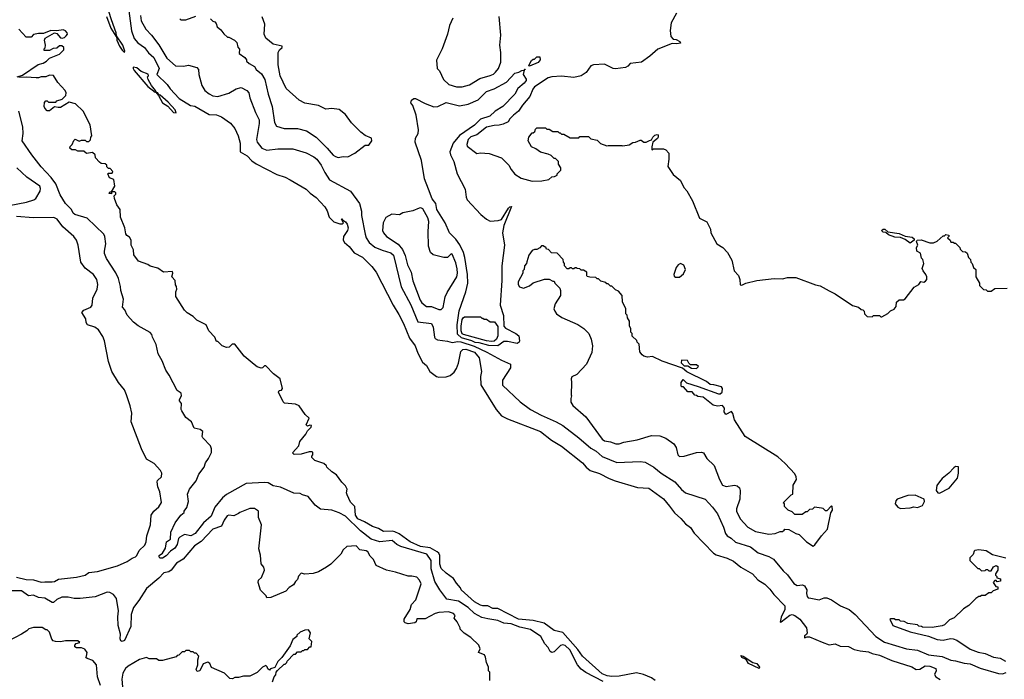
# Model space of a CAD drawing. Extents: x 2210602 to 2357277, y 510288 to 673808.
# Tile 321 of 464: x 2338021 to 2346042, y 587426 to 592802. Entities that reach past the tile are written whole.
import ezdxf

# ---------------------------------------------------------------- set-up
doc = ezdxf.new("R2010")
doc.units = 0

msp = doc.modelspace()

# ---------------------------------------------------------------- linework, layer by layer
at = {"layer": '0CON05XD'}
for points in [[(2338906.2, 592915), (2338932.3, 592712.3), (2338955, 592647.5), (2338982.3, 592612.3), (2339036.7, 592575), (2339071.4, 592531.4), (2339115, 592492.5), (2339158, 592405), (2339137.5, 592355), (2339222.5, 592275), (2339247, 592237), (2339320.7, 592160.7), (2339413, 592103), (2339447, 592097), (2339565, 592030), (2339625, 592027.5)], [(2338727.3, 592827.3), (2338765, 592733.1), (2338805, 592667.5), (2338810, 592670), (2338807.1, 592695), (2338769.8, 592799.8), (2338748.5, 592868.5)], [(2339005.3, 592835), (2339011.9, 592791.9), (2339048.5, 592725), (2339095.5, 592675), (2339155, 592595.7), (2339218.7, 592488.7), (2339290, 592425), (2339355, 592423.2), (2339395, 592430), (2339465, 592413.3), (2339478.8, 592395), (2339480, 592355), (2339504.4, 592265), (2339530.6, 592225), (2339565, 592196.4), (2339595, 592182.1), (2339634.6, 592175.4), (2339725, 592202.7), (2339785, 592239.4), (2339825, 592248), (2339872.5, 592225), (2339886.7, 592205), (2339896.2, 592165), (2339942.5, 592045), (2339972.9, 591985), (2339972.9, 591955), (2339950.6, 591825), (2339956.9, 591805), (2339993.7, 591753.7), (2340035, 591738.9), (2340125, 591749.6), (2340245, 591748.8), (2340355, 591716.2), (2340416.7, 591685), (2340441.2, 591665), (2340476.6, 591616.6), (2340505.6, 591555.6), (2340545, 591496.2), (2340715, 591403.3), (2340790, 591305), (2340805, 591240), (2340805.8, 591205.8), (2340834.4, 591054.4), (2340844.2, 591025), (2340868, 590985), (2340915, 590948.6), (2340973.4, 590923.4), (2341045, 590902.5), (2341065, 590883.3), (2341128.9, 590625), (2341208.7, 590478.7), (2341265, 590340), (2341375, 590324.5), (2341389.1, 590295), (2341400, 590215), (2341404.7, 590204.7), (2341425, 590191.8), (2341505, 590181.5), (2341545, 590170), (2341591.2, 590178.8), (2341615, 590176.2), (2341722.3, 590142.3), (2341826.5, 590093.5), (2341945, 590026.7), (2342020, 589995), (2342020, 589965), (2341954, 589865), (2341955, 589822.5), (2342098.3, 589688.3), (2342183.3, 589625), (2342267.8, 589577.8), (2342392, 589525), (2342445.3, 589495.3), (2342576, 589395), (2342675, 589309.2), (2342716.2, 589286.2), (2342765, 589242.5), (2342885, 589192.5), (2343075, 589200), (2343116.4, 589196.4), (2343187.5, 589155), (2343245.7, 589105.7), (2343358.8, 589035), (2343412.4, 588972.4), (2343445.6, 588945.6), (2343605, 588893.8), (2343665, 588830), (2343704.2, 588774.2), (2343754.2, 588665), (2343770.6, 588615), (2343784.3, 588595), (2343816.1, 588576.1), (2343852.6, 588542.6), (2343975, 588506.7), (2344037.6, 588457.6), (2344125, 588426.9), (2344162, 588405), (2344239.2, 588309.2), (2344275, 588277.5), (2344326.3, 588206.3), (2344355, 588189.4), (2344396.7, 588196.7), (2344415, 588188.8), (2344434, 588155), (2344430, 588125), (2344435, 588100), (2344445, 588088.8), (2344465, 588088), (2344535, 588072.5), (2344575, 588090), (2344595, 588090), (2344635, 588073.8), (2344707.5, 588025), (2344777.5, 587995), (2344826.7, 587955), (2344995.5, 587775.5), (2345065, 587727.8), (2345245, 587675.6), (2345335, 587664.5), (2345425, 587625.5), (2345535, 587612.5), (2345605, 587581.4), (2345645, 587576.9), (2345715, 587557.3), (2345765, 587553.1), (2345845, 587517.5), (2345995, 587472), (2346028.3, 587471.7), (2346058.3, 587481.7)], [(2339325, 592810), (2339335, 592800), (2339375, 592800), (2339455, 592830)], [(2339575, 592810), (2339595, 592790), (2339610, 592785), (2339621.7, 592771.7), (2339630, 592745), (2339660, 592720), (2339685, 592687.5), (2339715, 592660), (2339725, 592660), (2339770, 592635), (2339790, 592615), (2339798.3, 592578.3), (2339811.7, 592561.7), (2339810, 592525), (2339855, 592492.5), (2339870, 592475), (2339870, 592465), (2339890, 592445), (2339935, 592420), (2339947.5, 592395), (2339990.7, 592360.7), (2340019.2, 592315), (2340044.4, 592194.4), (2340078, 592095), (2340097.5, 591965), (2340113.3, 591935), (2340175, 591916.2), (2340283.9, 591913.9), (2340357.5, 591895), (2340436.7, 591845), (2340525, 591756), (2340575, 591698.8), (2340595, 591686.7), (2340615, 591680), (2340655, 591686.7), (2340695, 591683.3), (2340750, 591715), (2340835, 591780), (2340865, 591780), (2340890, 591815), (2340887.5, 591835), (2340835, 591857.5), (2340800, 591885), (2340725, 591960), (2340675, 592030), (2340625, 592070), (2340565, 592077.5), (2340515, 592072.5), (2340455, 592102.5), (2340345, 592122.5), (2340297, 592147), (2340190.7, 592240.7), (2340142.5, 592345), (2340127.5, 592435), (2340127.5, 592535), (2340137.5, 592555), (2340160, 592575), (2340160, 592585), (2340085, 592602.5), (2340025, 592650), (2340012.5, 592685), (2340017.5, 592765), (2339997.5, 592825)], [(2341550, 592815), (2341522.5, 592755), (2341506.4, 592683.6), (2341462.5, 592565), (2341417, 592473), (2341423, 592403), (2341440, 592385), (2341472.5, 592315), (2341517.5, 592275), (2341580, 592255), (2341625, 592254), (2341685, 592271.2), (2341768.3, 592321.7), (2341855, 592347.1), (2341880.9, 592359.1), (2341898, 592375), (2341922, 592405), (2341940, 592455), (2341941.2, 592535), (2341933.3, 592595), (2341940, 592675), (2341927, 592827)], [(2343371.2, 592855), (2343328.8, 592775), (2343318.8, 592715), (2343326.7, 592665), (2343344.2, 592644.2), (2343369.7, 592639.7), (2343400, 592625), (2343405, 592610), (2343373.9, 592603.9), (2343335, 592606.7), (2343218.3, 592561.7), (2343155, 592503.8), (2343086.7, 592455), (2342995, 592446), (2342975, 592422), (2342955, 592411.1), (2342875, 592401.8), (2342854.6, 592404.6), (2342785, 592438.5), (2342695, 592434.4), (2342674.3, 592425), (2342635, 592371.1), (2342595, 592344.6), (2342535, 592330), (2342435, 592340.3), (2342355, 592335.4), (2342325, 592327.1), (2342215.5, 592255), (2342200, 592235), (2342177.1, 592175), (2342116, 592105), (2342084.3, 592055.7), (2342043.3, 592025), (2342013.3, 591995), (2341999.3, 591970.7), (2341958.3, 591951.7), (2341928.3, 591941.7), (2341885, 591939.2), (2341825, 591925.6), (2341745.5, 591864.5), (2341695, 591846.9), (2341673.8, 591825), (2341662.5, 591785), (2341665, 591770), (2341745, 591712.5), (2341775, 591717.5), (2341845, 591712.5), (2341947, 591677), (2342006.4, 591616.4), (2342025, 591580), (2342053.6, 591543.6), (2342105, 591510), (2342195, 591486.7), (2342275, 591487.5), (2342331.7, 591498.3), (2342355, 591520), (2342377, 591523), (2342400, 591535), (2342400, 591545), (2342430, 591575), (2342430, 591595), (2342410, 591625), (2342410, 591645), (2342385, 591670), (2342375, 591670), (2342350, 591695), (2342327, 591707), (2342263, 591723), (2342225, 591750), (2342190, 591765), (2342162.5, 591815), (2342170, 591845), (2342195, 591880), (2342205, 591880), (2342218.3, 591891.7), (2342221.7, 591908.3), (2342235, 591920), (2342305, 591920), (2342315, 591910), (2342335, 591910), (2342365, 591890), (2342405, 591890), (2342415, 591880), (2342425, 591880), (2342435, 591870), (2342455, 591870), (2342505, 591840), (2342575, 591840), (2342585, 591850), (2342655, 591850), (2342675, 591830), (2342725, 591820), (2342753, 591793), (2342805, 591772.5), (2342815, 591777.5), (2342925, 591777.5), (2342935, 591772.5), (2342985, 591782.5), (2343015, 591800), (2343037, 591803), (2343075, 591820), (2343085, 591820), (2343105, 591802.5), (2343125, 591803.3), (2343151.7, 591818.3), (2343168.3, 591821.7), (2343177.5, 591845), (2343195, 591860), (2343215, 591866.2), (2343222.5, 591862.5), (2343223.3, 591845), (2343216.1, 591833.9), (2343180, 591805), (2343170, 591765), (2343171.7, 591741.7), (2343185, 591750), (2343265, 591750), (2343285, 591740), (2343310, 591715), (2343310, 591665), (2343300, 591605), (2343345, 591540), (2343405, 591490), (2343432.5, 591435), (2343456.1, 591406.1), (2343502.5, 591325), (2343560, 591185), (2343617.5, 591155), (2343647.5, 591095), (2343652.5, 591065), (2343700, 590975), (2343750, 590945), (2343787.5, 590905), (2343821.7, 590841.7), (2343842.5, 590755), (2343877, 590717), (2343887.5, 590685), (2343890.7, 590640.7), (2343905, 590637.5), (2343935, 590654), (2344025, 590676.7), (2344167.7, 590692.3), (2344235, 590690.8), (2344275, 590700), (2344345, 590700), (2344505, 590640), (2344541.7, 590631.7), (2344615, 590593.3)], [(2338000, 592335), (2338045, 592350), (2338173, 592437), (2338211.7, 592448.3), (2338240, 592465), (2338263, 592487), (2338345, 592520), (2338380, 592555), (2338380, 592575), (2338365, 592590), (2338345, 592590), (2338325, 592570), (2338293, 592567), (2338265, 592550), (2338221.7, 592551.7), (2338220, 592565), (2338227.5, 592572.5), (2338231.2, 592595), (2338222.9, 592635), (2338228.3, 592651.7), (2338305, 592694), (2338325, 592688.8), (2338355, 592653.3), (2338368.3, 592651.7), (2338385, 592656.7), (2338399.5, 592670.5), (2338410, 592685), (2338408.8, 592695), (2338395, 592711.2), (2338375, 592718.8), (2338325, 592710), (2338275, 592712.5), (2338215, 592690), (2338175, 592690), (2338135, 592680), (2338115, 592660), (2338075, 592660), (2338013.9, 592723.9)], [(2338875, 592534), (2338878.1, 592545), (2338861.4, 592595), (2338810, 592670), (2338813.8, 592635), (2338835, 592586), (2338855, 592552.9), (2338875, 592534)], [(2342175, 592422.5), (2342170, 592425), (2342172.5, 592435), (2342190.7, 592469.3), (2342205, 592480), (2342215, 592480), (2342235, 592500), (2342258.3, 592498.3), (2342260, 592475), (2342245, 592452.5), (2342175, 592422.5)], [(2339125, 592211.2), (2339132.5, 592215), (2339128.8, 592225), (2339095, 592266.7), (2339066.7, 592315), (2339063.3, 592335), (2339070, 592345), (2339068.3, 592358.3), (2339010.9, 592380.9), (2338975, 592410.8), (2338946.2, 592413.8), (2338944.5, 592405), (2338955, 592388.6), (2339065, 592258.5), (2339125, 592211.2)], [(2338335, 592087.5), (2338305, 592092.5), (2338265, 592060), (2338245, 592060), (2338225, 592080), (2338220, 592095), (2338223, 592127), (2338235, 592140), (2338245, 592140), (2338255, 592130), (2338315, 592130), (2338325, 592140), (2338367, 592153), (2338397, 592183), (2338400, 592205), (2338392.5, 592225), (2338330.7, 592290.7), (2338296.1, 592346.1), (2338265, 592348.8), (2338235, 592336.2), (2338195, 592336.7), (2338175, 592327.5), (2338155, 592326.7), (2338075, 592333.3), (2338015, 592330)], [(2341915, 590143.8), (2341843.5, 590146.5), (2341765, 590168.7), (2341731.9, 590171.9), (2341705.1, 590185.1), (2341619.6, 590209.6), (2341588.5, 590238.5), (2341584.5, 590315), (2341600.3, 590429.7), (2341654.8, 590585), (2341671.6, 590655), (2341667.8, 590725), (2341646.1, 590865), (2341635.7, 590905), (2341606.3, 590966.3), (2341575, 591011.8), (2341522.1, 591065), (2341487.4, 591145), (2341420, 591255), (2341411.9, 591305), (2341381.5, 591341.5), (2341351.4, 591421.4), (2341319.4, 591505), (2341293.3, 591655), (2341242, 591805), (2341246.2, 591835), (2341268, 591875), (2341271.2, 591905), (2341250, 592025), (2341223.6, 592103.6), (2341206.7, 592125), (2341213.8, 592145), (2341230.9, 592159.1), (2341245, 592160), (2341325, 592118.6), (2341395, 592091.9), (2341426.7, 592095), (2341495, 592126.7), (2341605, 592100), (2341674.5, 592114.5), (2341755, 592148.2), (2341825, 592215.6), (2341885, 592237.3), (2341987.8, 592292.2), (2342054.2, 592365.8), (2342087, 592373), (2342113, 592387), (2342130, 592390), (2342135, 592400), (2342140, 592395), (2342130, 592390), (2342122.5, 592355), (2342147, 592317), (2342146.7, 592305), (2342131.2, 592285), (2342078.6, 592241.4), (2342055.8, 592195), (2341955.8, 592094.2), (2341894, 592056), (2341850, 592015), (2341775, 591990.4), (2341725, 591942.9), (2341602.9, 591857.1), (2341552.5, 591795), (2341526.4, 591725), (2341529.8, 591699.8), (2341556.4, 591646.4), (2341585, 591546.7), (2341650.9, 591420.9), (2341657.8, 591355), (2341665.7, 591335), (2341776.9, 591215), (2341825, 591175.8), (2341855, 591160.8), (2341920, 591165), (2341945.7, 591174.3), (2342003.9, 591266.1), (2342015, 591276.9), (2342028.3, 591278.3), (2341966.2, 591123.8), (2341953.6, 591065), (2341970.4, 590965), (2341948, 590795), (2341948.7, 590675), (2341934.7, 590475), (2341962.1, 590392.1), (2341965, 590304), (2341978.3, 590288.3), (2342062.5, 590245), (2342087.5, 590225), (2342092.5, 590185), (2342090, 590175), (2342075, 590163.3), (2341995, 590178.6), (2341965, 590178.1), (2341915, 590143.8)], [(2339295, 592044), (2339287.3, 592067.3), (2339229.5, 592129.5), (2339165, 592186.7), (2339151.7, 592191.7), (2339145.7, 592205.7), (2339130, 592210), (2339153.3, 592183.3), (2339185, 592124.6), (2339228.3, 592098.3), (2339275, 592046), (2339295, 592044)], [(2343198.1, 587415), (2343167.8, 587437.8), (2343104, 587465), (2343045, 587479.1), (2342905, 587450.3), (2342845, 587449.4), (2342806, 587455), (2342765, 587470.7), (2342605, 587614.4), (2342569, 587669), (2342445, 587806.2), (2342375, 587824), (2342292.4, 587882.4), (2342205, 587906), (2342083.3, 587915), (2341915, 588002.5), (2341875, 588002.5), (2341835, 588024.2), (2341795, 588024.4), (2341775, 588030.6), (2341725, 588058.1), (2341618.8, 588155), (2341612.3, 588172.3), (2341578.3, 588208.3), (2341555, 588248.8), (2341495, 588290), (2341455, 588330), (2341444.6, 588365), (2341443.8, 588433.8), (2341434.6, 588454.6), (2341422.9, 588465), (2341365, 588498.5), (2341285, 588507.3), (2341200.8, 588545), (2341111.8, 588611.8), (2341078.4, 588628.4), (2341055, 588633.2), (2340985, 588629.4), (2340945, 588656), (2340895, 588670), (2340829.7, 588709.7), (2340775, 588733.6), (2340755.5, 588765), (2340750, 588835), (2340715, 588870), (2340688.3, 588928.3), (2340683.8, 588945), (2340688.8, 588975), (2340675, 589002.5), (2340645, 589032.5), (2340603, 589093), (2340565, 589116.7), (2340522.5, 589155), (2340520, 589165), (2340500, 589185), (2340425, 589210), (2340400, 589235), (2340400, 589245), (2340410, 589255), (2340410, 589275), (2340405, 589280), (2340379.3, 589280.7), (2340315, 589260), (2340258.3, 589258.3), (2340243, 589273), (2340295, 589330), (2340303.3, 589365), (2340352.5, 589425), (2340365, 589450), (2340395, 589480), (2340397.5, 589495), (2340385, 589497.5), (2340365, 589490), (2340355, 589500), (2340380, 589555), (2340347.5, 589585), (2340297.5, 589655), (2340268.3, 589668.3), (2340177.5, 589677.5), (2340167, 589687), (2340130, 589765), (2340135, 589780), (2340155, 589782.5), (2340161.2, 589795), (2340142.5, 589875), (2340087.5, 589915), (2340025, 589980), (2340015, 589980), (2340000, 589965), (2339987, 589963), (2339955, 589973.8), (2339931.2, 589991.2), (2339850.7, 590060.7), (2339775, 590157.5), (2339753, 590157), (2339728.3, 590131.7), (2339705, 590130), (2339670, 590145), (2339635, 590180), (2339625, 590180), (2339610, 590215), (2339562.5, 590265), (2339540, 590315), (2339465, 590352.5), (2339435, 590382.5), (2339385, 590412.5), (2339363.9, 590433.9), (2339293.3, 590545), (2339292.5, 590585), (2339302.5, 590605), (2339298.3, 590628.3), (2339290.7, 590640.7), (2339286.7, 590676.7), (2339260, 590705), (2339270, 590735), (2339265, 590750), (2339193, 590743), (2339147.7, 590777.7), (2339085, 590792.5), (2339065, 590807.5), (2338990, 590835), (2338950, 590885), (2338947.5, 590925), (2338930, 590965), (2338930, 591005), (2338915, 591030), (2338895, 591042.5), (2338886.4, 591056.4), (2338878.8, 591105), (2338842.9, 591192.9), (2338838.8, 591255), (2338813.9, 591293.9), (2338792.5, 591345), (2338790, 591365), (2338805, 591380), (2338805, 591390), (2338795, 591400), (2338770, 591400), (2338768.3, 591381.7), (2338750, 591385), (2338755, 591400), (2338770, 591400), (2338796.7, 591445), (2338788.3, 591498.3), (2338753.6, 591513.6), (2338740, 591545), (2338745, 591550), (2338775, 591550), (2338780, 591565), (2338758.3, 591588.3), (2338745, 591590), (2338731.7, 591601.7), (2338730, 591615), (2338718.3, 591628.3), (2338685, 591630), (2338671.7, 591641.7), (2338640, 591675), (2338635, 591700), (2338615, 591720), (2338565, 591710), (2338545, 591730), (2338495, 591730), (2338475, 591740), (2338445, 591742.5), (2338430, 591755), (2338431.7, 591768.3), (2338450, 591785), (2338461.7, 591818.3), (2338473, 591827), (2338505, 591812.5), (2338525, 591820), (2338555, 591820), (2338565, 591810), (2338585, 591810), (2338597, 591823), (2338600, 591845), (2338610, 591855), (2338595.7, 591945.7), (2338538.8, 592055), (2338475, 592116.7), (2338425, 592130), (2338355, 592087.5), (2338335, 592087.5)], [(2342775, 587408.7), (2342632.6, 587482.6), (2342595, 587508.9), (2342566.2, 587545), (2342501.8, 587665), (2342465, 587700.4), (2342445, 587706.2), (2342427.5, 587702.5), (2342375, 587650), (2342355, 587644), (2342342.1, 587652.1), (2342326.2, 587685), (2342299.2, 587715), (2342267.1, 587775), (2342183.2, 587833.2), (2342095, 587851.9), (2342025, 587878.8), (2341965, 587884.6), (2341915, 587904.5), (2341835, 587918.5), (2341785, 587930.8), (2341725, 587962.5), (2341675, 588010.8), (2341595, 588061.6), (2341500, 588080), (2341444.1, 588154.1), (2341402.4, 588222.4), (2341373.3, 588325), (2341373.1, 588393.1), (2341336.9, 588445), (2341125, 588508.2), (2341094.3, 588524.3), (2341055, 588558.2), (2340955, 588545.3), (2340885, 588568.9), (2340796.1, 588635), (2340674.2, 588755), (2340625, 588782.9), (2340565, 588804), (2340471.9, 588811.9), (2340428.8, 588845), (2340372.5, 588915), (2340325, 588928.8), (2340305, 588941.2), (2340255, 588943.8), (2340145, 588990.8), (2340085, 589002.9), (2340045, 589026.2), (2340015, 589030), (2339865, 589021.4), (2339705, 588932.2), (2339672.9, 588905), (2339611.4, 588828.6), (2339580, 588755), (2339519.1, 588700.9), (2339450.6, 588615), (2339415, 588595.7), (2339365, 588605.7), (2339326.2, 588585), (2339315.7, 588574.3), (2339303.8, 588525), (2339286.3, 588493.7), (2339250.9, 588469.1), (2339215, 588432), (2339185, 588414), (2339162.3, 588412.3), (2339156.7, 588425), (2339156.7, 588435), (2339183.3, 588455), (2339210, 588495), (2339217.5, 588545), (2339250.7, 588569.3), (2339252.5, 588625), (2339288.9, 588701.1), (2339333.8, 588765), (2339360, 588785), (2339360, 588795), (2339383.8, 588825), (2339397.5, 588875), (2339388.8, 588935), (2339403.3, 588975), (2339457.6, 589042.4), (2339481.2, 589098.8), (2339523.3, 589155), (2339535, 589190), (2339560, 589225), (2339582.5, 589275), (2339582.5, 589305), (2339575, 589330), (2339512.5, 589395), (2339507.5, 589405), (2339512.5, 589445), (2339491.7, 589461.7), (2339443.6, 589473.6), (2339420, 589525), (2339375, 589560), (2339343, 589613), (2339337.5, 589625), (2339340, 589675), (2339322.5, 589695), (2339323, 589707), (2339340, 589735), (2339337, 589757), (2339305, 589780), (2339240, 589905), (2339212.5, 589945), (2339181.7, 590021.7), (2339148.3, 590078.3), (2339132.5, 590155), (2339103.3, 590215), (2339097.5, 590235), (2339083, 590253), (2338986.4, 590306.4), (2338947, 590337), (2338897.5, 590395), (2338877, 590437), (2338858.3, 590458.3), (2338866.7, 590525), (2338843.8, 590595), (2338843.6, 590626.4), (2338826.2, 590693.8), (2338805, 590738.8), (2338728, 590855), (2338712.5, 590895), (2338710.8, 590915), (2338724, 590975), (2338716, 591035), (2338706.2, 591055), (2338571.2, 591185), (2338470, 591215), (2338458, 591225), (2338444, 591255), (2338395, 591304), (2338350.8, 591375), (2338315.4, 591465.4), (2338278.1, 591515), (2338195, 591602.5), (2338121.3, 591701.3), (2338042, 591815), (2338050, 591875), (2338047.9, 591927.9), (2338015.5, 592055.5)], [(2339625, 592027.5), (2339665, 592010), (2339739.3, 591959.3), (2339772.5, 591915), (2339800, 591855), (2339816.2, 591795), (2339817.5, 591725), (2339872.9, 591692.9), (2339911.7, 591651.7), (2339947.3, 591627.3), (2340115, 591540), (2340185, 591517.5), (2340225, 591497.5), (2340355, 591420), (2340387, 591387), (2340435, 591352.5), (2340506.4, 591276.4), (2340526.7, 591245), (2340543, 591193), (2340580, 591155), (2340628.3, 591138.3), (2340651.7, 591138.3), (2340660, 591145), (2340642.5, 591175), (2340645, 591180), (2340650, 591170), (2340675, 591153.3), (2340690, 591135), (2340697.5, 591105), (2340692.5, 591085), (2340660, 591035), (2340656.1, 591006.1), (2340665.9, 590985.9), (2340705, 590953.8), (2340745, 590902.5), (2340815, 590866.9), (2340890.4, 590790.4), (2340923.8, 590745), (2341063.5, 590475), (2341109.7, 590399.7), (2341148, 590325), (2341195.8, 590205.8), (2341243.8, 590145), (2341263.3, 590085), (2341301.7, 590011.7), (2341335, 589982.5), (2341362.5, 589935), (2341417.5, 589895), (2341435, 589889.2), (2341495, 589890), (2341527.8, 589902.2), (2341560.9, 589929.1), (2341580, 589960), (2341596.8, 590003.2), (2341615, 590096.7), (2341630, 590115), (2341655, 590116.4), (2341725, 590091.5), (2341764, 590045), (2341782.5, 589935), (2341776.2, 589895), (2341778.8, 589825), (2341902, 589625), (2341945, 589574), (2341995, 589547.5), (2342262.5, 589445), (2342353.3, 589375), (2342435, 589326), (2342605, 589190), (2342635, 589153.8), (2342667.3, 589127.3), (2342745, 589104), (2342822.1, 589062.1), (2342873, 589043), (2343055, 588990), (2343145, 588983.3), (2343265, 588896.7), (2343315, 588836.7), (2343355, 588782.5), (2343407.7, 588737.7), (2343445, 588692.5), (2343485, 588662.5), (2343516.1, 588616.1), (2343673.8, 588455), (2343695, 588440.8), (2343785, 588412.5), (2343835, 588388), (2343895, 588340), (2343990, 588285), (2344035, 588236.7), (2344090.5, 588200.5), (2344131.7, 588161.7), (2344165, 588116.7), (2344254, 588025), (2344252.9, 587995), (2344225, 587933.3), (2344215, 587892.5), (2344225, 587894.2), (2344295, 587949.5), (2344315, 587953.5), (2344335, 587945.4), (2344375, 587916.5), (2344430.8, 587845), (2344436.4, 587803.6), (2344430, 587790), (2344415, 587780), (2344413.3, 587765), (2344437, 587773), (2344455, 587771.2), (2344558.3, 587728.3), (2344615, 587707.5), (2344665, 587715.7), (2344705, 587695.6), (2344772.7, 587692.7), (2344819.3, 587669.3), (2344866.9, 587656.9), (2344935, 587649.1), (2344965, 587635.5), (2345025, 587622.3), (2345125, 587579.1), (2345288.7, 587528.7), (2345325, 587506.5), (2345355, 587508.1), (2345397.5, 587535), (2345435, 587533.3), (2345483.6, 587513.6), (2345487.5, 587495), (2345473.3, 587465), (2345483.3, 587445), (2345520, 587425)], [(2337935, 591286.9), (2338076.7, 591315), (2338137.5, 591335), (2338152.5, 591345), (2338188.8, 591405), (2338192, 591425), (2338185, 591446.2), (2338079.7, 591519.7), (2337999.2, 591595)], [(2341455, 590440), (2341470, 590455), (2341487.7, 590542.3), (2341502.3, 590577.7), (2341582.5, 590705), (2341588, 590735), (2341585, 590770), (2341575, 590820), (2341545, 590890), (2341535, 590892.5), (2341505, 590862.5), (2341475, 590863.3), (2341390, 590885), (2341367.5, 590905), (2341351.2, 590955), (2341348, 591075), (2341353.6, 591156.4), (2341345, 591187.5), (2341305, 591260), (2341288.3, 591268.3), (2341276.7, 591266.7), (2341225, 591243.3), (2341143.6, 591226.4), (2341115, 591212.5), (2341053, 591217), (2341005, 591190), (2340982.5, 591145), (2340977.5, 591085), (2340983.8, 591065), (2341010, 591035), (2341105, 590971.9), (2341139.1, 590929.1), (2341160.9, 590880.9), (2341180.5, 590805), (2341210.9, 590745), (2341224.6, 590674.6), (2341284.3, 590515), (2341297.5, 590495), (2341335, 590464.2), (2341375, 590463.8), (2341435, 590440), (2341455, 590440)], [(2337995, 588258.6), (2338075, 588238.6), (2338135, 588237.8), (2338195, 588218), (2338225, 588219.4), (2338285, 588220), (2338305, 588224.2), (2338336.8, 588243.2), (2338485, 588258.9), (2338554, 588276), (2338585, 588297.1), (2338655, 588304.5), (2338818.3, 588351.7), (2338898, 588385), (2338936.7, 588413.3), (2338965.7, 588425), (2338976.4, 588435), (2338994, 588476), (2339041.2, 588518.8), (2339051.2, 588545), (2339055.8, 588595), (2339088, 588685), (2339092.5, 588765), (2339113.4, 588796.6), (2339155, 588831.2), (2339176.1, 588866.1), (2339162, 588955), (2339146.2, 588995), (2339140, 589035), (2339144.1, 589045.9), (2339176.7, 589075), (2339180, 589105), (2339168.3, 589128.3), (2339117.5, 589185), (2339055, 589221.2), (2339014.5, 589304.5), (2338928.8, 589525), (2338933.8, 589595), (2338921.2, 589655), (2338891.2, 589745), (2338874.1, 589784.1), (2338826.2, 589845), (2338771.2, 589935), (2338743.8, 590015), (2338711.2, 590185), (2338699.5, 590219.5), (2338663.3, 590275), (2338632.5, 590295), (2338573.3, 590315), (2338563.8, 590335), (2338561.2, 590365), (2338526.7, 590415), (2338545, 590433.8), (2338600.3, 590459.7), (2338612, 590475), (2338617.3, 590532.7), (2338651.2, 590605), (2338658, 590645), (2338648.8, 590685), (2338623.3, 590725), (2338555, 590777.5), (2338518.8, 590825), (2338498, 590965), (2338484.2, 591004.2), (2338463.3, 591035), (2338373.3, 591113.3), (2338326.3, 591176.3), (2338299.3, 591189.3), (2338135, 591188.2), (2337995, 591197.5)], [(2344615, 590593.3), (2344665, 590567.5), (2344805, 590473.3), (2344855, 590460), (2344875, 590440), (2344888.3, 590438.3), (2344900, 590425), (2344902.5, 590405), (2344925, 590382.5), (2344965, 590380), (2344975, 590390), (2345025, 590390), (2345035, 590380), (2345045, 590380), (2345093, 590407), (2345115, 590430), (2345145, 590442.5), (2345160, 590465), (2345165, 590500), (2345185, 590517.5), (2345221.7, 590518.3), (2345235, 590527.5), (2345307, 590623), (2345345, 590642.5), (2345363, 590667), (2345385, 590662.5), (2345400, 590670), (2345410, 590685), (2345411.2, 590705), (2345403.3, 590725), (2345380, 590755), (2345372.5, 590775), (2345387.5, 590815), (2345377, 590847), (2345368.3, 590858.3), (2345358.3, 590898.3), (2345330, 590915), (2345327.5, 590945), (2345337.5, 590965), (2345327.5, 590995), (2345332.5, 591005), (2345365, 591006.7), (2345435, 590982.5), (2345466.4, 590983.6), (2345493.6, 590996.4), (2345545, 591040), (2345555, 591040), (2345565, 591050), (2345590, 591045), (2345590, 591035), (2345580, 591025), (2345600, 591005), (2345605, 590990), (2345625, 590990), (2345635, 590980), (2345645, 590980), (2345680, 590945), (2345681.7, 590931.7), (2345701.7, 590911.7), (2345725, 590910), (2345738.3, 590898.3), (2345750, 590865), (2345767, 590847), (2345770, 590825), (2345780, 590815), (2345791.7, 590781.7), (2345810, 590765), (2345810, 590705), (2345840, 590655), (2345840, 590635), (2345871.7, 590601.7), (2345895, 590600), (2345905, 590590), (2345935, 590590), (2345965, 590610), (2346065, 590612.5)], [(2345275, 590980), (2345235, 591010), (2345196.4, 591026.4), (2345150.7, 591030.7), (2345098.3, 591048.3), (2345077.5, 591067.5), (2345055, 591070), (2345042.5, 591085), (2345054.2, 591095.8), (2345070, 591095), (2345092.5, 591072.5), (2345185, 591059.2), (2345235, 591036.7), (2345290, 591030), (2345306.7, 591015), (2345307.5, 591005), (2345275, 590980)], [(2344485, 588510), (2344499.3, 588520.7), (2344552.5, 588595), (2344601.7, 588648.3), (2344628.3, 588781.7), (2344642.5, 588805), (2344640, 588835), (2344635, 588840), (2344595, 588800), (2344585, 588800), (2344567, 588817), (2344551.7, 588821.7), (2344495, 588830), (2344478.3, 588811.7), (2344455, 588810), (2344435, 588790), (2344425, 588790), (2344395, 588770), (2344335, 588770), (2344315, 588790), (2344280, 588805), (2344250, 588835), (2344250, 588855), (2344240, 588865), (2344305, 588930), (2344320, 588935), (2344323, 589007), (2344350, 589055), (2344347, 589077), (2344335, 589100), (2344257.5, 589185), (2344198.3, 589238.3), (2343930, 589405), (2343845, 589540), (2343831.7, 589591.7), (2343818.3, 589608.3), (2343773.9, 589583.9), (2343758.8, 589605), (2343762.5, 589635), (2343745, 589657.5), (2343705, 589652.5), (2343669.3, 589659.3), (2343590, 589725), (2343545, 589730), (2343535, 589740), (2343521.7, 589741.7), (2343498.3, 589768.3), (2343465, 589770), (2343428.3, 589808.3), (2343415, 589810), (2343410, 589815), (2343410, 589845), (2343425, 589870), (2343453, 589843), (2343547.5, 589812.5), (2343715, 589752.5), (2343727, 589753), (2343742.5, 589765), (2343746.7, 589795), (2343738.3, 589808.3), (2343675, 589826.2), (2343645, 589827.5), (2343615, 589852.5), (2343455, 589932.5), (2343421.7, 589961.7), (2343255, 590020), (2343176.4, 590056.4), (2343135, 590052.5), (2343105, 590060), (2343090.7, 590070.7), (2343073.8, 590095), (2343067, 590157), (2343050, 590175), (2343048.3, 590188.3), (2343011.7, 590221.7), (2343010, 590245), (2343000, 590255), (2343000, 590285), (2342990, 590305), (2342990, 590345), (2342973, 590373), (2342970, 590395), (2342960, 590405), (2342960, 590445), (2342933, 590503), (2342930, 590555), (2342898.3, 590588.3), (2342875, 590600), (2342845, 590630), (2342835, 590630), (2342815, 590650), (2342805, 590650), (2342795, 590660), (2342755, 590670), (2342735, 590690), (2342725, 590690), (2342715, 590700), (2342665, 590702.5), (2342645, 590710), (2342640, 590715), (2342640, 590745), (2342615, 590760), (2342595, 590760), (2342585, 590770), (2342563, 590773), (2342555, 590780), (2342545, 590780), (2342535, 590770), (2342525, 590770), (2342515, 590780), (2342505, 590780), (2342495, 590770), (2342481.7, 590771.7), (2342460, 590795), (2342460, 590815), (2342450, 590825), (2342448.3, 590848.3), (2342398.3, 590898.3), (2342353, 590903), (2342328.3, 590928.3), (2342311.7, 590931.7), (2342308.3, 590948.3), (2342295, 590950), (2342285, 590960), (2342271.7, 590958.3), (2342258.3, 590941.7), (2342235, 590930), (2342215, 590930), (2342195, 590920), (2342168.3, 590881.7), (2342151.7, 590828.3), (2342150, 590815), (2342133, 590797), (2342130, 590765), (2342120, 590755), (2342120, 590735), (2342082.5, 590665), (2342083, 590643), (2342092.5, 590625), (2342126.4, 590613.6), (2342175, 590632.5), (2342203, 590657), (2342295, 590687.5), (2342335, 590687.5), (2342365, 590670), (2342375, 590670), (2342380, 590655), (2342420, 590615), (2342427.5, 590595), (2342427.5, 590555), (2342382.5, 590485), (2342372.5, 590445), (2342380, 590425), (2342395, 590403.3), (2342437.5, 590375), (2342567, 590317), (2342616.4, 590286.4), (2342657.5, 590245), (2342677, 590197), (2342687.5, 590145), (2342681.7, 590088.3), (2342637.5, 589995), (2342559.3, 589910.7), (2342520, 589890), (2342512.5, 589875), (2342517.5, 589845), (2342512.5, 589745), (2342517.5, 589735), (2342510, 589715), (2342510, 589685), (2342527, 589657), (2342633.9, 589563.9), (2342765, 589383.8), (2342785, 589370.8), (2342835, 589362), (2342876.4, 589346.4), (2342905, 589346.2), (2342941.4, 589358.6), (2343051.2, 589378.8), (2343166.8, 589413.2), (2343235, 589410.6), (2343285, 589392.5), (2343351.2, 589345), (2343370, 589315), (2343382.5, 589255), (2343395, 589242.5), (2343435, 589243.8), (2343535, 589273.8), (2343575, 589276.2), (2343590.7, 589270.7), (2343617.5, 589225), (2343679.7, 589169.7), (2343720.8, 589055), (2343745, 589008.8), (2343775, 588996), (2343845, 589007.5), (2343865, 589002), (2343885.5, 588985.5), (2343891.4, 588965), (2343886.7, 588895), (2343860, 588815), (2343860, 588795), (2343890, 588735), (2343953.3, 588665), (2344015, 588631.2), (2344125, 588610), (2344176.4, 588613.6), (2344215, 588630), (2344235, 588630), (2344248.3, 588641.7), (2344255, 588650), (2344287, 588647), (2344343, 588613), (2344370, 588605), (2344430, 588545), (2344485, 588510)], [(2343395, 590703.6), (2343428.7, 590731.3), (2343445.5, 590765), (2343431.6, 590801.6), (2343405, 590815.5), (2343385.3, 590804.7), (2343368.8, 590781.2), (2343348.5, 590725), (2343352.1, 590712.1), (2343363.8, 590703.8), (2343395, 590703.6)], [(2341865, 590178.5), (2341825, 590183.4), (2341636.2, 590235), (2341625, 590242.9), (2341616.9, 590265), (2341616.9, 590305), (2341625, 590357.5), (2341635, 590372.5), (2341645, 590380), (2341775, 590380), (2341785, 590370), (2341795, 590370), (2341805, 590360), (2341825, 590360), (2341855, 590340), (2341888.3, 590338.3), (2341915, 590300), (2341916.2, 590225), (2341905, 590199.2), (2341885, 590182.9), (2341865, 590178.5)], [(2343535, 589960), (2343550, 589975), (2343535, 589990), (2343485, 589990), (2343471.7, 590001.7), (2343460, 590025), (2343411.7, 590028.3), (2343410, 590005), (2343435, 589980), (2343465, 589980), (2343493, 589963), (2343535, 589960)], [(2345515, 588943.3), (2345592.5, 588985), (2345660, 589065), (2345670, 589105), (2345668.3, 589158.3), (2345645, 589160), (2345630.7, 589149.3), (2345590, 589105), (2345535, 589062.5), (2345513.9, 589036.1), (2345493.3, 589005), (2345487.5, 588965), (2345500, 588945), (2345515, 588943.3)], [(2345195, 588818.8), (2345275, 588823.3), (2345305, 588832.5), (2345335, 588827.5), (2345375, 588842.5), (2345392.5, 588875), (2345390, 588895), (2345315, 588927.5), (2345255, 588923.3), (2345170, 588895), (2345158.3, 588881.7), (2345152.5, 588855), (2345175, 588828.8), (2345195, 588818.8)], [(2341850, 587415), (2341850, 587485), (2341840, 587495), (2341840, 587525), (2341823, 587563), (2341817, 587607), (2341806.2, 587626.2), (2341760, 587645), (2341772.5, 587675), (2341762.5, 587705), (2341695, 587767.5), (2341640.7, 587800.7), (2341610, 587835), (2341610, 587845), (2341583.6, 587893.6), (2341560, 587925), (2341567.5, 587945), (2341555, 587962.5), (2341515, 587975.8), (2341435, 587971.5), (2341405, 587963.1), (2341325, 587920), (2341255, 587920), (2341250, 587895), (2341240, 587885), (2341185, 587877.5), (2341162.5, 587885), (2341153.8, 587895), (2341153.8, 587915), (2341202, 587995), (2341213.8, 588035), (2341247.7, 588072.3), (2341292.5, 588205), (2341277.5, 588235), (2341255, 588257.5), (2341215, 588267.5), (2341187, 588267), (2341081.7, 588298.3), (2341010, 588315), (2340925, 588352.5), (2340903.6, 588403.6), (2340875, 588430), (2340856.7, 588465), (2340843.6, 588473.6), (2340792.3, 588482.3), (2340763, 588513), (2340685, 588507.5), (2340655, 588480), (2340637.5, 588445), (2340555.9, 588364.1), (2340520.7, 588339.3), (2340455, 588302.5), (2340411.7, 588288.3), (2340345, 588282.5), (2340315, 588290), (2340293, 588267), (2340285, 588240), (2340267, 588223), (2340253, 588197), (2340217, 588173), (2340190, 588145), (2340067, 588093), (2340035, 588090), (2340030, 588105), (2339983, 588153), (2339962.5, 588215), (2339967.5, 588235), (2339991.2, 588255), (2340014.3, 588315), (2340010, 588340), (2339988.3, 588368.3), (2339983.6, 588436.4), (2339969.3, 588489.3), (2339990.8, 588685), (2339966.2, 588745), (2339967.5, 588795), (2339935, 588816.7), (2339895, 588816.7), (2339815, 588786.7), (2339805, 588777.5)], [(2339805, 588777.5), (2339765, 588758.8), (2339725, 588764.3), (2339712.2, 588757.8), (2339686.6, 588723.4), (2339665.7, 588674.3), (2339595, 588650), (2339500.4, 588549.6), (2339446.1, 588513.9), (2339352.5, 588405), (2339297.3, 588372.7), (2339254.3, 588315), (2339235, 588302.7), (2339195, 588292.7), (2339155, 588250), (2339054.2, 588165), (2338992.6, 588067.4), (2338948.9, 588011.1), (2338928.5, 587955), (2338926.5, 587855), (2338875, 587741.2), (2338855, 587733.8), (2338845, 587740), (2338839.2, 587755), (2338842.9, 587795), (2338822.1, 587865), (2338820, 587935), (2338826.6, 587983.4), (2338810.8, 588085), (2338785, 588116), (2338754.4, 588134.4), (2338735, 588135.5), (2338635, 588097.1), (2338515, 588084.4), (2338465, 588085.5), (2338415, 588096.5), (2338365.7, 588094.3), (2338322.9, 588077.1), (2338296.8, 588053.2), (2338285, 588052.5), (2338225, 588088), (2338175, 588094), (2338135, 588110.8), (2338092.5, 588105), (2338035, 588146.7), (2337946, 588146)], [(2346055, 588413.3), (2345945, 588440), (2345895, 588472.5), (2345835, 588482.5), (2345803, 588477), (2345795, 588470), (2345787, 588443), (2345760, 588415), (2345760, 588395), (2345825, 588330), (2345838.3, 588328.3), (2345855, 588310), (2345887, 588313), (2345895, 588320), (2345905, 588320), (2345915, 588310), (2345935, 588310), (2345955, 588342.5), (2345975, 588352.5), (2345990, 588345), (2345990, 588315), (2345970, 588285), (2345970, 588275), (2345980, 588265), (2345981.7, 588251.7), (2346010, 588245), (2346010, 588225), (2345985, 588220), (2345975, 588230), (2345965, 588230), (2345950, 588215), (2345971.7, 588181.7), (2345988.3, 588178.3), (2345988.3, 588161.7), (2345951.7, 588148.3), (2345935, 588130), (2345915, 588130), (2345885, 588110), (2345855, 588110), (2345845, 588100), (2345835, 588100), (2345810, 588085), (2345775, 588050), (2345753, 588027), (2345710, 588000), (2345633, 587927), (2345595, 587910), (2345555, 587870), (2345537, 587863), (2345455, 587847.5), (2345375, 587850), (2345367, 587857), (2345345, 587860), (2345335, 587870), (2345255, 587880), (2345227, 587897), (2345195, 587900), (2345185, 587910), (2345155, 587910), (2345145, 587920), (2345115, 587920), (2345110, 587915), (2345133.6, 587863.6), (2345275, 587812.5), (2345425, 587777.5), (2345495, 587750), (2345545, 587746.2), (2345602.7, 587757.3), (2345625.7, 587755.7), (2345654.4, 587744.4), (2345765, 587671.4), (2345827.8, 587647.8), (2345885, 587637.1), (2345955, 587606.9), (2346008.3, 587598.3), (2346051.2, 587575)], [(2338680.6, 587375), (2338655.7, 587445.7), (2338646.2, 587545), (2338618.3, 587578.3), (2338570, 587595), (2338560, 587605), (2338566.7, 587613.3), (2338570, 587645), (2338551.7, 587671.7), (2338525, 587682.5), (2338483, 587683), (2338471.7, 587691.7), (2338470, 587705), (2338481.7, 587718.3), (2338510, 587725), (2338495, 587740), (2338395, 587740), (2338355, 587730), (2338313, 587733), (2338295, 587740), (2338283, 587753), (2338265, 587810), (2338245, 587830), (2338235, 587830), (2338205, 587847.5), (2338135, 587847.5), (2338095, 587837.5), (2338079.3, 587820.7), (2338036.4, 587793.6), (2337931.7, 587738.3)], [(2340080, 587405), (2340093, 587447), (2340107, 587463), (2340110, 587485), (2340121.7, 587498.3), (2340175, 587550), (2340185, 587550), (2340198.3, 587561.7), (2340200, 587575), (2340255, 587630), (2340268.3, 587631.7), (2340285, 587650), (2340315, 587650), (2340325, 587660), (2340335, 587660), (2340345, 587670), (2340365, 587670), (2340385, 587690), (2340395, 587690), (2340400, 587735), (2340380, 587755), (2340390, 587805), (2340375, 587830), (2340343, 587827), (2340305, 587810), (2340280, 587785), (2340280, 587775), (2340245, 587750), (2340225, 587700), (2340156.4, 587603.6), (2340125, 587570), (2340098.3, 587521.7), (2340065, 587510), (2340055, 587500), (2340041.7, 587511.7), (2340038.3, 587528.3), (2340025, 587537.5), (2340000, 587525), (2339955, 587482.5), (2339895, 587452.5), (2339845, 587452.5), (2339805, 587440), (2339775, 587440), (2339755, 587430), (2339733, 587433), (2339690, 587475), (2339585, 587522.5), (2339570, 587555), (2339555, 587566.7), (2339515, 587552.5), (2339487.5, 587495), (2339468.3, 587488.3), (2339460, 587505), (2339472.5, 587545), (2339472.5, 587585), (2339480, 587615), (2339458.3, 587638.3), (2339445, 587640), (2339435, 587650), (2339415, 587650), (2339405, 587660), (2339375, 587660), (2339365, 587650), (2339345, 587650), (2339318.3, 587621.7), (2339305, 587620), (2339295, 587610), (2339185, 587580), (2339155, 587580), (2339135, 587592.5), (2339075, 587592.5), (2339055, 587602.5), (2338997.5, 587587.5), (2338905, 587533.8), (2338883.8, 587515), (2338862, 587475), (2338852.7, 587427.3), (2338862.6, 587332.6)], [(2344045, 587513.6), (2343957.1, 587555), (2343938, 587588), (2343904.4, 587605), (2343895, 587620), (2343915.6, 587615), (2343992.8, 587562.8), (2344025, 587553.8), (2344046.9, 587525), (2344045, 587513.6)]]:
    msp.add_lwpolyline(points, dxfattribs=at)

doc.saveas('drawing.dxf')
